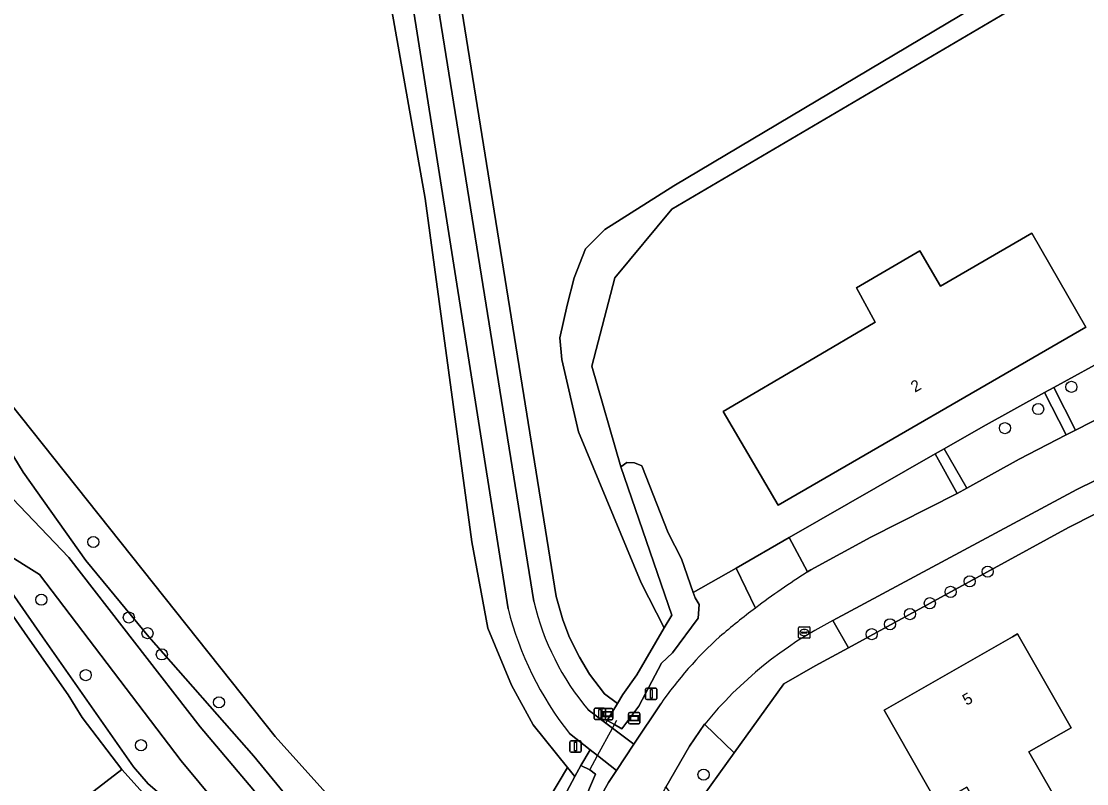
# Model space of a CAD drawing. Extents: x 164494 to 166241, y 382475 to 384495.
# Drawn here: x 164979.6 to 165073.2, y 382987.1 to 383054.1 of the extents above; entities that cross this region are included whole.
import ezdxf

# ---------------------------------------------------------------- set-up
doc = ezdxf.new("R2010")
doc.units = 0
for name, color, linetype in [('IMGEO_Afsluitpaal', 7, 'Continuous'), ('IMGEO_Boom', 7, 'Continuous'), ('IMGEO_Brandkraan', 7, 'Continuous'), ('IMGEO_Duiker', 7, 'Continuous'), ('IMGEO_Erf', 7, 'Continuous'), ('IMGEO_Grasland_agrarisch', 7, 'Continuous'), ('IMGEO_Grasland_overig', 7, 'Continuous'), ('IMGEO_Groenvoorziening', 7, 'Continuous'), ('IMGEO_Hek', 7, 'Continuous'), ('IMGEO_Informatiebord', 7, 'Continuous'), ('IMGEO_Lichtmast', 7, 'Continuous'), ('IMGEO_Pand', 7, 'Continuous'), ('IMGEO_Pand_nummerreeks', 7, 'Continuous'), ('IMGEO_Rijbaan_lokaal_gesloten', 7, 'Continuous'), ('IMGEO_Rijbaan_lokaal_halfverhard', 7, 'Continuous'), ('IMGEO_Voetpad_halfverhard', 7, 'Continuous'), ('IMGEO_Voetpad_open', 7, 'Continuous'), ('IMGEO_Waterloop', 7, 'Continuous'), ('IMGEO_Wegwijzer', 7, 'Continuous')]:
    doc.layers.add(name, color=color, linetype=linetype)

msp = doc.modelspace()

# ---------------------------------------------------------------- linework, layer by layer
at = {"layer": 'IMGEO_Afsluitpaal'}
for p, q in [((165029.914, 382992.825), (165029.914, 382993.625)), ((165029.914, 382993.625), (165029.914, 382992.825)), ((165030.014, 382993.725), (165030.804, 382993.725)), ((165030.804, 382993.725), (165030.014, 382993.725)), ((165030.904, 382993.625), (165030.904, 382992.825)), ((165030.904, 382992.825), (165030.904, 382993.625)), ((165030.804, 382992.725), (165030.014, 382992.725)), ((165030.014, 382992.725), (165030.804, 382992.725)), ((165027.878, 382990.846), (165028.668, 382990.846)), ((165028.668, 382990.846), (165027.878, 382990.846)), ((165027.778, 382989.946), (165027.778, 382990.746)), ((165027.778, 382990.746), (165027.778, 382989.946)), ((165028.668, 382989.846), (165027.878, 382989.846)), ((165027.878, 382989.846), (165028.668, 382989.846)), ((165028.768, 382990.746), (165028.768, 382989.946)), ((165028.768, 382989.946), (165028.768, 382990.746))]:
    msp.add_line(p, q, dxfattribs=at)
for points in [[(165030.334, 382993.6), (165030.484, 382993.6), (165030.484, 382992.85), (165030.334, 382992.85), (165030.334, 382993.6)], [(165028.198, 382990.721), (165028.348, 382990.721), (165028.348, 382989.971), (165028.198, 382989.971), (165028.198, 382990.721)]]:
    msp.add_lwpolyline(points, dxfattribs=at)
for centre, start, end in [((165030.014, 382993.625), 90, 180), ((165030.014, 382993.625), 90, 180), ((165030.804, 382993.625), 0, 90), ((165030.804, 382993.625), 360, 90), ((165030.014, 382992.825), 180, 270), ((165030.014, 382992.825), 180, 270), ((165030.804, 382992.825), 270, 0), ((165030.804, 382992.825), 270, 0), ((165027.878, 382990.746), 90, 180), ((165027.878, 382990.746), 90, 180), ((165028.668, 382990.746), 0, 90), ((165028.668, 382990.746), 360, 90), ((165027.878, 382989.946), 180, 270), ((165027.878, 382989.946), 180, 270), ((165028.668, 382989.946), 270, 0), ((165028.668, 382989.946), 270, 0)]:
    msp.add_arc(centre, 0.1, start, end, dxfattribs=at)
at = {"layer": 'IMGEO_Boom'}
for centre in [(165071.85, 383021.959), (165068.928, 383020.005), (165066.006, 383018.33), (164985.905, 383008.329), (165064.486, 383005.721), (165062.917, 383004.863), (165061.232, 383003.941), (164981.338, 383003.25), (165059.408, 383002.943), (164989.022, 383001.692), (165057.657, 383001.986), (165055.911, 383001.095), (164990.666, 383000.309), (165054.304, 383000.222), (164991.923, 382998.445), (164985.236, 382996.624), (164996.945, 382994.233), (164990.093, 382990.464), (165039.524, 382987.88)]:
    msp.add_circle(centre, 0.489, dxfattribs=at)
at = {"layer": 'IMGEO_Brandkraan'}
for p, q in [((165047.877, 382999.942), (165047.877, 383000.794)), ((165047.952, 383000.868), (165048.804, 383000.868)), ((165048.136, 383000.362), (165048.136, 383000.374)), ((165048.574, 383000.325), (165048.176, 383000.325)), ((165048.179, 383000.411), (165048.577, 383000.411)), ((165048.365, 383000.648), (165048.39, 383000.648)), ((165048.62, 383000.374), (165048.62, 383000.362)), ((165048.878, 383000.794), (165048.878, 382999.942)), ((165048.804, 382999.868), (165047.952, 382999.868)), ((165048.388, 383000.088), (165048.363, 383000.088))]:
    msp.add_line(p, q, dxfattribs=at)
for points in [[(165047.877, 382999.942), (165047.877, 383000.794)], [(165047.952, 383000.868), (165048.804, 383000.868)], [(165048.878, 383000.794), (165048.878, 382999.942)], [(165048.804, 382999.868), (165047.952, 382999.868)]]:
    msp.add_lwpolyline(points, dxfattribs=at)
for centre, radius, start, end in [((165047.954, 383000.792), 0.0765, 91.55205, 178.44795), ((165047.954, 383000.792), 0.0765, 91.55205, 178.44795), ((165048.176, 383000.371), 0.0403, 85.87752, 175.75265), ((165048.173, 383000.361), 0.0366, 178.93798, 274.71019), ((165048.577, 383000.368), 0.043, 264.86636, 352.45326), ((165048.581, 383000.373), 0.0386, 1.73085, 96.63898), ((165048.802, 383000.792), 0.0765, 1.55205, 88.44795), ((165048.802, 383000.792), 0.0765, 1.55205, 88.44795), ((165047.954, 382999.944), 0.0765, 181.55205, 268.44795), ((165047.954, 382999.944), 0.0765, 181.55205, 268.44795), ((165048.802, 382999.944), 0.0765, 271.55205, 358.44795), ((165048.802, 382999.944), 0.0765, 271.55205, 358.44795)]:
    msp.add_arc(centre, radius, start, end, dxfattribs=at)
for centre, major_axis, ratio, start_param, end_param in [((165048.364, 383000.368), (-0.387, 0.002), 0.722429, 4.712389, 7.853982), ((165048.389, 383000.368), (-0.39, 0.002), 0.717154, 1.570796, 4.712389)]:
    msp.add_ellipse(centre, major_axis=major_axis, ratio=ratio, start_param=start_param, end_param=end_param, dxfattribs=at)
at = {"layer": 'IMGEO_Duiker'}
msp.add_lwpolyline([(165029.536, 382988.299), (165030.215, 382989.551), (165031.521, 382991.963), (165031.694, 382992.282), (165031.898, 382992.657)], dxfattribs=at)
at = {"layer": 'IMGEO_Erf'}
for points in [[(165091.308, 383102.836), (165060.973, 383084.346), (165068.089, 383069.395), (165069.056, 383067.363), (165073.095, 383058.987), (165036.723, 383037.565), (165031.74, 383031.555), (165029.711, 383023.792), (165032.253, 383014.941), (165032.795, 383015.298), (165033.468, 383015.28), (165034.093, 383015.031), (165036.42, 383009.119), (165037.587, 383006.852), (165038.621, 383003.886), (165042.38, 383006.039), (165047.036, 383008.706), (165059.881, 383016.064), (165060.66, 383016.51), (165064.101, 383018.481), (165069.494, 383021.455), (165070.298, 383021.899), (165075.419, 383024.723)], [(165149.084, 382949.174), (165148.158, 382951.679), (165147.327, 382953.204), (165144.143, 382962.9), (165139.197, 382976.046), (165137.999, 382979.812), (165137.425, 382980.815), (165123.051, 383020.688), (165118.823, 383033.37), (165102.205, 383024.82), (165097.081, 383022.184), (165092.763, 383020.321), (165071.589, 383009.606), (165052.261, 382999.034), (165049.332, 382997.432), (165046.565, 382995.873), (165042.211, 382989.793), (165038.852, 382985.102), (165066.603, 382948.671), (165135.814, 382857.34)]]:
    msp.add_lwpolyline(points, dxfattribs=at)
for points in [[(165073.128, 383027.21), (165046.076, 383011.575), (165041.243, 383019.806), (165048.824, 383024.256), (165054.61, 383027.653), (165052.965, 383030.653), (165058.527, 383033.919), (165060.345, 383030.823), (165068.361, 383035.457)], [(164912.977, 383001.114), (164922.099, 383006.896), (164939.727, 382985.979), (164946.353, 382978.116), (164951.254, 382972.3), (164964.372, 382979.334), (164969.997, 382974.151), (164988.4, 382988.331), (164984.931, 382992.892), (164983.682, 382994.898), (164980.12, 383000), (164974.32, 383008.309), (164974.721, 383008.566), (164975.201, 383008.524), (164975.758, 383008.141), (164974.637, 383009.542), (164958.186, 383032.429), (164958.624, 383032.701), (164958.137, 383033.332), (164957.186, 383032.6), (164956.357, 383032.183), (164935.16, 383021.535), (164919.847, 383009.569), (164910.815, 383003.74)], [(165067.253, 383000), (165071.821, 382992.006), (165068.111, 382989.892), (165070.149, 382986.314), (165064.694, 382983.206), (165062.655, 382986.784), (165060.095, 382985.325), (165055.39, 382993.559), (165066.663, 383000), (165067.108, 383000.254)]]:
    msp.add_lwpolyline(points, close=True, dxfattribs=at)
at = {"layer": 'IMGEO_Grasland_agrarisch'}
msp.add_lwpolyline([(165015.068, 383038.527), (165009.03, 383072.591), (165000.629, 383105.28), (164935.939, 383078.318), (164941.019, 383069.044), (164942.895, 383066.027), (164962.537, 383037.482), (164965.976, 383039.437), (164978.568, 383020.55), (165001.867, 382991.222), (165015.247, 382976.375), (165016.924, 382975.368), (165018.308, 382975.284), (165019.273, 382975.578), (165020.196, 382976.123), (165027.578, 382988.518), (165024.542, 382992.255), (165022.647, 382995.737), (165020.576, 383000.76), (165019.166, 383008.34)], close=True, dxfattribs=at)
for points in [[(165015.966, 383069.489), (165026.564, 383003.527), (165027.158, 383001.477), (165027.731, 382999.937), (165028.614, 382998.19), (165029.507, 382996.702), (165030.816, 382994.994), (165031.965, 382994.131), (165032.444, 382994.924), (165033.652, 382996.657), (165036.078, 383000.775), (165034.033, 383004.728), (165028.522, 383018.014), (165027.072, 383024.353), (165026.884, 383026.266), (165027.547, 383029.137), (165028.147, 383031.534), (165029.157, 383034.09), (165030.862, 383035.794), (165036.922, 383039.619), (165063.156, 383055.236)], [(164978.417, 382906.671), (164985.101, 382913.922), (164999.326, 382935.399), (165004.186, 382942.312), (165006.908, 382946.571), (165012.979, 382958.784), (165015.209, 382963.242), (165014.915, 382963.833), (165012.834, 382965.5), (165009.734, 382967.834), (165001.853, 382975.356), (165000, 382977.286), (164992.399, 382983.912), (164988.4, 382988.331), (164969.997, 382974.151)]]:
    msp.add_lwpolyline(points, dxfattribs=at)
at = {"layer": 'IMGEO_Grasland_overig'}
msp.add_lwpolyline([(165036.739, 383001.898), (165032.253, 383014.941), (165029.711, 383023.792), (165031.74, 383031.555), (165036.723, 383037.565), (165073.095, 383058.987), (165069.056, 383067.363), (165068.089, 383069.395), (165067.204, 383067.462), (165065.971, 383061.567), (165065.659, 383059.237), (165065.252, 383057.472), (165064.802, 383056.611), (165063.156, 383055.236), (165036.922, 383039.619), (165030.862, 383035.794), (165029.157, 383034.09), (165028.147, 383031.534), (165027.547, 383029.137), (165026.884, 383026.266), (165027.072, 383024.353), (165028.522, 383018.014), (165034.033, 383004.728), (165036.078, 383000.775)], close=True, dxfattribs=at)
msp.add_lwpolyline([(164978.086, 383017.145), (164979.731, 383014.456), (164985.246, 383006.707), (164990.786, 383000), (165000, 382989.514), (165005.249, 382983.12), (165007.435, 382980.868), (165013.428, 382976.295), (165016.158, 382974.56), (165017.274, 382974.114), (165018.674, 382974.106), (165021.998, 382975.247), (165024.724, 382980.091), (165026.086, 382983.698), (165028.222, 382987.725), (165027.578, 382988.518), (165020.196, 382976.123), (165019.273, 382975.578), (165018.308, 382975.284), (165016.924, 382975.368), (165015.247, 382976.375), (165001.867, 382991.222), (164978.568, 383020.55)], dxfattribs=at)
at = {"layer": 'IMGEO_Groenvoorziening'}
for points in [[(165029.396, 382993.56), (165030.927, 382992.409), (165031.069, 382992.65), (165031.965, 382994.131), (165030.816, 382994.994), (165029.507, 382996.702), (165028.614, 382998.19), (165027.731, 382999.937), (165027.158, 383001.477), (165026.564, 383003.527), (165015.966, 383069.489), (165022.332, 383072.317), (165020.681, 383075.433), (165020.202, 383079.616), (165019.988, 383082.52), (165020.601, 383086.197), (165021.88, 383088.035), (165022.599, 383088.697), (165012.246, 383109.58), (165011.373, 383111.34), (165004.905, 383120.773), (164998.086, 383131.525), (164990.532, 383139.3)], [(165000.906, 383121.351), (165002.323, 383117.807), (165010.381, 383091.63), (165024.609, 383003.088)], [(165008.585, 383089.574), (165000.28, 383116.987), (164997.669, 383115.881), (165000.629, 383105.28), (165009.03, 383072.591), (165015.068, 383038.527), (165019.166, 383008.34), (165020.576, 383000.76), (165022.647, 382995.737), (165024.542, 382992.255), (165027.578, 382988.518), (165028.222, 382987.725), (165028.73, 382988.684), (165029.549, 382990.073), (165027.736, 382991.497)], [(165022.343, 383002.451), (165008.585, 383089.574)], [(164993.635, 382989.092), (164981.184, 383005.457), (164974.637, 383009.542), (164975.758, 383008.141), (164981.443, 383000), (164989.425, 382988.568), (164990.716, 382987.061), (165000, 382979.175), (165002.138, 382977.359), (165010.119, 382970.888), (165012.212, 382969.763), (165017.299, 382964.177)], [(165042.38, 383006.039), (165038.621, 383003.886), (165038.788, 383003.406), (165039.144, 383002.825), (165039.038, 383001.626), (165036.802, 382998.579), (165035.817, 382997.665), (165033.824, 382993.907), (165032.348, 382991.898), (165031.694, 382992.282), (165031.069, 382992.65), (165030.927, 382992.409), (165031.521, 382991.963), (165033.407, 382990.545), (165035.758, 382994.106)], [(165044.089, 383002.523), (165042.38, 383006.039)], [(165029.565, 382984.303), (165031.181, 382987.173), (165031.885, 382988.24), (165030.215, 382989.551), (165029.549, 382990.073), (165028.73, 382988.684), (165029.536, 382988.299), (165030.019, 382987.907), (165028.915, 382985.327), (165025.735, 382978.625), (165023.796, 382974.977), (165023.232, 382974.16), (165020.824, 382972.474), (165018.088, 382972.069), (165015.116, 382972.749)], [(165017.672, 382962.855), (165018.575, 382964.865), (165017.56, 382967.611), (165012.813, 382970.534), (165007.238, 382975.053), (164999.815, 382981.64), (164993.635, 382989.092)]]:
    msp.add_lwpolyline(points, dxfattribs=at)
for points in [[(165088.775, 383026.373), (165089.6, 383028.476), (165088.293, 383031.481), (165087.92, 383031.295), (165087.302, 383030.987), (165087.842, 383029.582), (165088.149, 383028.783), (165086.745, 383027.872), (165084.158, 383026.667), (165083.217, 383026.412), (165081.553, 383025.502), (165076.433, 383022.884), (165075.419, 383024.723), (165070.298, 383021.899), (165072.217, 383018.147), (165083.565, 383023.951)], [(165092.763, 383020.321), (165097.081, 383022.184), (165095.49, 383024.344), (165083.246, 383018.36), (165078.697, 383016.073), (165072.324, 383012.931), (165050.894, 383001.427), (165052.261, 382999.034), (165071.589, 383009.606)], [(165069.494, 383021.455), (165064.101, 383018.481), (165060.66, 383016.51), (165062.647, 383013.041), (165067.244, 383015.604), (165071.399, 383017.729)], [(165061.822, 383012.581), (165059.881, 383016.064), (165047.036, 383008.706), (165048.666, 383005.698), (165048.937, 383005.869), (165054.231, 383008.739)], [(165042.211, 382989.793), (165039.621, 382992.313), (165038.284, 382990.391), (165036.209, 382986.774), (165038.196, 382984.186), (165038.852, 382985.102)]]:
    msp.add_lwpolyline(points, close=True, dxfattribs=at)
for centre, radius, start, end in [((165046.977, 383008.359), 22.981, 193.26096, 220.09022), ((165050.949, 383009.73), 29.518, 194.27664, 218.14832), ((165086.694, 382946.066), 70.729, 127.0398, 130.31084), ((165064.627, 382973.962), 35.202, 132.29598, 145.09311)]:
    msp.add_arc(centre, radius, start, end, dxfattribs=at)
at = {"layer": 'IMGEO_Hek'}
msp.add_lwpolyline([(165071.589, 383009.606), (165092.763, 383020.321)], dxfattribs=at)
at = {"layer": 'IMGEO_Informatiebord'}
for p, q in [((165030.572, 382992.804), (165030.572, 382993.604)), ((165030.572, 382993.604), (165030.572, 382992.804)), ((165030.672, 382993.704), (165031.462, 382993.704)), ((165031.462, 382993.704), (165030.672, 382993.704)), ((165031.562, 382993.604), (165031.562, 382992.804)), ((165031.562, 382992.804), (165031.562, 382993.604)), ((165031.462, 382992.704), (165030.672, 382992.704)), ((165030.672, 382992.704), (165031.462, 382992.704))]:
    msp.add_line(p, q, dxfattribs=at)
for points in [[(165030.673, 382993.436), (165031.461, 382993.436), (165031.461, 382992.972), (165030.673, 382992.972), (165030.673, 382993.436)], [(165030.738, 382993.371), (165030.738, 382993.037), (165031.396, 382993.037), (165031.396, 382993.371), (165030.738, 382993.371)]]:
    msp.add_lwpolyline(points, dxfattribs=at)
for centre, start, end in [((165030.672, 382993.604), 90, 180), ((165030.672, 382993.604), 90, 180), ((165031.462, 382993.604), 0, 90), ((165031.462, 382993.604), 360, 90), ((165030.672, 382992.804), 180, 270), ((165030.672, 382992.804), 180, 270), ((165031.462, 382992.804), 270, 0), ((165031.462, 382992.804), 270, 0)]:
    msp.add_arc(centre, 0.1, start, end, dxfattribs=at)
at = {"layer": 'IMGEO_Lichtmast'}
for p, q in [((165034.53, 382995.481), (165035.32, 382995.481)), ((165035.32, 382995.481), (165034.53, 382995.481)), ((165034.43, 382994.581), (165034.43, 382995.381)), ((165034.43, 382995.381), (165034.43, 382994.581)), ((165035.42, 382995.381), (165035.42, 382994.581)), ((165035.42, 382994.581), (165035.42, 382995.381)), ((165035.32, 382994.481), (165034.53, 382994.481)), ((165034.53, 382994.481), (165035.32, 382994.481))]:
    msp.add_line(p, q, dxfattribs=at)
msp.add_lwpolyline([(165034.85, 382995.356), (165035, 382995.356), (165035, 382994.606), (165034.85, 382994.606), (165034.85, 382995.356)], dxfattribs=at)
for centre, start, end in [((165034.53, 382995.381), 90, 180), ((165034.53, 382995.381), 90, 180), ((165035.32, 382995.381), 0, 90), ((165035.32, 382995.381), 360, 90), ((165034.53, 382994.581), 180, 270), ((165034.53, 382994.581), 180, 270), ((165035.32, 382994.581), 270, 0), ((165035.32, 382994.581), 270, 0)]:
    msp.add_arc(centre, 0.1, start, end, dxfattribs=at)
at = {"layer": 'IMGEO_Pand'}
for points in [[(165048.824, 383024.256), (165041.243, 383019.806), (165046.076, 383011.575), (165073.128, 383027.21), (165068.361, 383035.457), (165060.345, 383030.823), (165058.527, 383033.919), (165052.965, 383030.653), (165054.61, 383027.653)], [(165067.253, 383000), (165067.108, 383000.254), (165066.663, 383000), (165055.39, 382993.559), (165060.095, 382985.325), (165062.655, 382986.784), (165064.694, 382983.206), (165070.149, 382986.314), (165068.111, 382989.892), (165071.821, 382992.006)]]:
    msp.add_lwpolyline(points, close=True, dxfattribs=at)
at = {"layer": 'IMGEO_Rijbaan_lokaal_gesloten'}
for points in [[(165125.134, 383043.627), (165115.179, 383039.001), (165106.315, 383034.739), (165101.084, 383032.33), (165096.433, 383030.107), (165095.219, 383029.526), (165088.775, 383026.373), (165083.565, 383023.951), (165072.217, 383018.147), (165071.399, 383017.729), (165067.244, 383015.604), (165062.647, 383013.041), (165061.822, 383012.581), (165054.231, 383008.739), (165048.937, 383005.869), (165048.666, 383005.698)], [(165050.894, 383001.427), (165072.324, 383012.931), (165078.697, 383016.073), (165083.246, 383018.36), (165095.49, 383024.344), (165101.496, 383027.356), (165108.474, 383031.009), (165123.201, 383037.752), (165131.209, 383041.458)], [(165035.758, 382994.106), (165033.407, 382990.545), (165031.885, 382988.24), (165031.181, 382987.173), (165029.565, 382984.303)], [(165022.83, 382959.286), (165024.184, 382961.958), (165025.486, 382965.99), (165026.7, 382968.663), (165035.21, 382984.79), (165036.165, 382986.697), (165036.209, 382986.774), (165038.284, 382990.391), (165039.621, 382992.313), (165039.627, 382992.322)]]:
    msp.add_lwpolyline(points, dxfattribs=at)
for centre, radius, start, end in [((165086.814, 382945.818), 70.999, 122.50028, 126.99672), ((165086.694, 382946.066), 70.729, 127.0398, 130.31084), ((165066.932, 382970.057), 35.232, 117.07847, 140.80573), ((165064.627, 382973.962), 35.202, 132.29598, 145.09311)]:
    msp.add_arc(centre, radius, start, end, dxfattribs=at)
at = {"layer": 'IMGEO_Rijbaan_lokaal_halfverhard'}
msp.add_lwpolyline([(165048.666, 383005.698), (165047.036, 383008.706), (165042.38, 383006.039), (165044.089, 383002.523)], dxfattribs=at)
msp.add_arc((165086.814, 382945.818), 70.999, 122.50028, 126.99672, dxfattribs=at)
at = {"layer": 'IMGEO_Voetpad_halfverhard'}
for points in [[(165024.609, 383003.088), (165010.381, 383091.63), (165002.323, 383117.807), (165000.906, 383121.351)], [(164998.967, 383120.294), (165000.28, 383116.987), (165008.585, 383089.574), (165022.343, 383002.451)], [(165015.116, 382972.749), (165009.429, 382976.853), (165002.924, 382983.02), (164995.304, 382992.08), (164983.764, 383006.976), (164976.307, 383014.726), (164975.747, 383015.453), (164961.213, 383034.306), (164960.562, 383033.902), (164959.969, 383034.672), (164953.443, 383043.142), (164940.984, 383059.314), (164923.612, 383083.222), (164922.498, 383084.86), (164918.185, 383091.202)], [(164916.364, 383089.959), (164920.303, 383083.963), (164921.752, 383081.757), (164939.485, 383057.976), (164951.578, 383041.853), (164958.137, 383033.332), (164958.624, 383032.701), (164958.186, 383032.429), (164974.637, 383009.542), (164981.184, 383005.457), (164993.635, 382989.092), (164999.815, 382981.64), (165007.238, 382975.053), (165012.813, 382970.534), (165017.56, 382967.611), (165018.575, 382964.865), (165019.27, 382962.984), (165023.682, 382972.564)], [(165027.736, 382991.497), (165029.549, 382990.073), (165030.215, 382989.551), (165031.885, 382988.24), (165033.407, 382990.545), (165031.521, 382991.963), (165030.927, 382992.409), (165029.396, 382993.56)]]:
    msp.add_lwpolyline(points, dxfattribs=at)
for points in [[(165070.298, 383021.899), (165069.494, 383021.455), (165071.399, 383017.729), (165072.217, 383018.147)], [(165060.66, 383016.51), (165059.881, 383016.064), (165061.822, 383012.581), (165062.647, 383013.041)]]:
    msp.add_lwpolyline(points, close=True, dxfattribs=at)
for centre, radius, start, end in [((165046.977, 383008.359), 22.981, 193.26096, 220.09022), ((165050.949, 383009.73), 29.518, 194.27664, 218.14832)]:
    msp.add_arc(centre, radius, start, end, dxfattribs=at)
at = {"layer": 'IMGEO_Voetpad_open'}
for points in [[(165049.332, 382997.432), (165052.261, 382999.034), (165050.894, 383001.427)], [(165039.627, 382992.322), (165039.621, 382992.313), (165042.211, 382989.793), (165046.565, 382995.873), (165049.332, 382997.432)]]:
    msp.add_lwpolyline(points, dxfattribs=at)
msp.add_arc((165066.932, 382970.057), 35.232, 117.07847, 140.80573, dxfattribs=at)
at = {"layer": 'IMGEO_Waterloop'}
for points in [[(165005.249, 382983.12), (165000, 382989.514), (164990.786, 383000), (164985.246, 383006.707), (164979.731, 383014.456), (164978.086, 383017.145)], [(164976.307, 383014.726), (164983.764, 383006.976), (164995.304, 382992.08), (165002.924, 382983.02)], [(164974.32, 383008.309), (164980.12, 383000), (164983.682, 382994.898), (164984.931, 382992.892), (164988.4, 382988.331), (164992.399, 382983.912)], [(165017.299, 382964.177), (165012.212, 382969.763), (165010.119, 382970.888), (165002.138, 382977.359), (165000, 382979.175), (164990.716, 382987.061), (164989.425, 382988.568), (164981.443, 383000), (164975.758, 383008.141)], [(165028.915, 382985.327), (165030.019, 382987.907), (165029.536, 382988.299), (165028.73, 382988.684), (165028.222, 382987.725), (165026.086, 382983.698)]]:
    msp.add_lwpolyline(points, dxfattribs=at)
msp.add_lwpolyline([(165036.739, 383001.898), (165036.078, 383000.775), (165033.652, 382996.657), (165032.444, 382994.924), (165031.965, 382994.131), (165031.069, 382992.65), (165031.694, 382992.282), (165032.348, 382991.898), (165033.824, 382993.907), (165035.817, 382997.665), (165036.802, 382998.579), (165039.038, 383001.626), (165039.144, 383002.825), (165038.788, 383003.406), (165038.621, 383003.886), (165037.587, 383006.852), (165036.42, 383009.119), (165034.093, 383015.031), (165033.468, 383015.28), (165032.795, 383015.298), (165032.253, 383014.941)], close=True, dxfattribs=at)
at = {"layer": 'IMGEO_Wegwijzer'}
for p, q in [((165032.944, 382992.432), (165032.944, 382993.232)), ((165032.944, 382993.232), (165032.944, 382992.432)), ((165033.044, 382993.332), (165033.834, 382993.332)), ((165033.834, 382993.332), (165033.044, 382993.332)), ((165033.934, 382993.232), (165033.934, 382992.432)), ((165033.934, 382992.432), (165033.934, 382993.232)), ((165033.834, 382992.332), (165033.044, 382992.332)), ((165033.044, 382992.332), (165033.834, 382992.332))]:
    msp.add_line(p, q, dxfattribs=at)
for points in [[(165033.045, 382993.064), (165033.833, 382993.064), (165033.833, 382992.6), (165033.045, 382992.6), (165033.045, 382993.064)], [(165033.11, 382992.999), (165033.11, 382992.665), (165033.768, 382992.665), (165033.768, 382992.999), (165033.11, 382992.999)]]:
    msp.add_lwpolyline(points, dxfattribs=at)
for centre, start, end in [((165033.044, 382993.232), 90, 180), ((165033.044, 382993.232), 90, 180), ((165033.834, 382993.232), 0, 90), ((165033.834, 382993.232), 360, 90), ((165033.044, 382992.432), 180, 270), ((165033.044, 382992.432), 180, 270), ((165033.834, 382992.432), 270, 0), ((165033.834, 382992.432), 270, 0)]:
    msp.add_arc(centre, 0.1, start, end, dxfattribs=at)

# ---------------------------------------------------------------- texts
at = {"layer": 'IMGEO_Pand_nummerreeks'}
for s, rotation, p in [('2', 30.02624, (165058.102, 383021.436)), ('5', 29.74224, (165062.638, 382993.922))]:
    msp.add_text(s, height=1, rotation=rotation, dxfattribs=at).set_placement(p)

doc.saveas('drawing.dxf')
